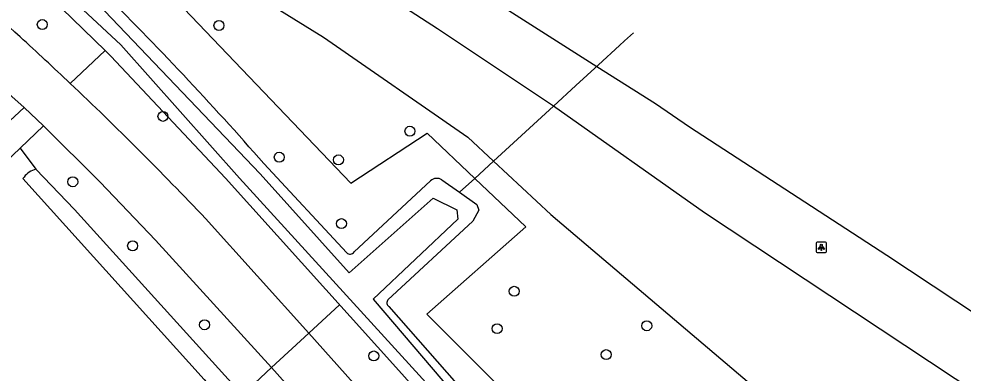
# Model space of a CAD drawing. Extents: x 157466 to 158888, y 383063 to 384677.
# Drawn here: x 158206.3 to 158298.8, y 384251 to 384285.7 of the extents above; entities that cross this region are included whole.
import ezdxf

# ---------------------------------------------------------------- set-up
doc = ezdxf.new("R2010")
doc.units = 0
for name, color, linetype in [('IMGEO_Berm_groen', 7, 'Continuous'), ('IMGEO_Boom', 7, 'Continuous'), ('IMGEO_Duiker', 7, 'Continuous'), ('IMGEO_Greppel_droge_sloot', 7, 'Continuous'), ('IMGEO_Groenvoorziening', 7, 'Continuous'), ('IMGEO_Lichtpunt', 7, 'Continuous'), ('IMGEO_Loofbos', 7, 'Continuous'), ('IMGEO_Rijbaan_lokaal_gesloten', 7, 'Continuous'), ('IMGEO_Rijbaan_regionaal_gesloten', 7, 'Continuous'), ('IMGEO_Voetpad_halfverhard', 7, 'Continuous'), ('IMGEO_Waterloop', 7, 'Continuous')]:
    doc.layers.add(name, color=color, linetype=linetype)

msp = doc.modelspace()

# ---------------------------------------------------------------- linework, layer by layer
at = {"layer": 'IMGEO_Berm_groen'}
for points in [[(158329.421, 384233.948), (158327.233, 384235.438), (158324.481, 384233.235), (158305.396, 384245.54), (158273.484, 384266.687), (158258.694, 384277.157), (158247.321, 384284.734), (158227.57, 384297.507)], [(158211.298, 384279.373), (158214.709, 384282.591)], [(158284.608, 384205.032), (158275.421, 384215.183), (158243.795, 384250.901), (158226.524, 384270.084), (158215.28, 384282.033), (158214.709, 384282.591)], [(158206.392, 384273.04), (158207.923, 384270.957)]]:
    msp.add_lwpolyline(points, dxfattribs=at)
at = {"layer": 'IMGEO_Boom'}
for centre in [(158208.56, 384285.141), (158225.882, 384285.051), (158220.39, 384276.144), (158244.605, 384274.687), (158231.794, 384272.139), (158237.595, 384271.879), (158211.552, 384269.734), (158237.887, 384265.626), (158217.419, 384263.451), (158254.831, 384258.996), (158224.47, 384255.713), (158267.826, 384255.619), (158253.15, 384255.333), (158263.848, 384252.788), (158241.06, 384252.655)]:
    msp.add_circle(centre, 0.489, dxfattribs=at)
at = {"layer": 'IMGEO_Duiker'}
for points in [[(158249.463, 384268.698), (158250.955, 384270.066), (158252.795, 384271.752), (158258.694, 384277.157), (158260.885, 384279.165), (158263.093, 384281.189), (158265.163, 384283.086), (158265.648, 384283.531), (158266.518, 384284.328)], [(158237.713, 384257.656), (158234.691, 384254.879), (158231.032, 384251.516), (158229.382, 384250), (158228.504, 384249.193), (158226.448, 384247.304), (158212.95, 384234.901), (158210.961, 384233.073), (158207.043, 384229.473)]]:
    msp.add_lwpolyline(points, dxfattribs=at)
at = {"layer": 'IMGEO_Greppel_droge_sloot'}
for points in [[(158207.923, 384270.957), (158207.754, 384270.907), (158207.59, 384270.843), (158207.431, 384270.766), (158207.28, 384270.675), (158207.137, 384270.572), (158207.004, 384270.457), (158206.88, 384270.332), (158206.768, 384270.196), (158206.667, 384270.051), (158224.423, 384250.333), (158224.798, 384249.911), (158226.816, 384247.642), (158228.629, 384245.606), (158229.274, 384245.754), (158229.933, 384246.286)], [(158229.933, 384246.286), (158229.942, 384246.321), (158229.955, 384246.393), (158229.961, 384246.463), (158229.96, 384246.536), (158229.953, 384246.611), (158229.94, 384246.681), (158229.92, 384246.751), (158229.895, 384246.819), (158229.868, 384246.875), (158228.136, 384248.855), (158227.403, 384249.69), (158211.728, 384267.014), (158207.923, 384270.957)]]:
    msp.add_lwpolyline(points, dxfattribs=at)
at = {"layer": 'IMGEO_Groenvoorziening'}
for points in [[(158214.709, 384282.591), (158206.197, 384290.909), (158196.087, 384299.479), (158180.779, 384311.305), (158170.885, 384317.694), (158157.928, 384326.792), (158156.935, 384327.454), (158149.041, 384332.721), (158133.86, 384342.387), (158121.771, 384349.771), (158105.237, 384359.151)], [(158230.281, 384271.521), (158238.403, 384262.772)], [(158247.734, 384269.925), (158249.463, 384268.698), (158251.15, 384267.5), (158251.371, 384266.932), (158250.759, 384265.874), (158242.439, 384258.162)], [(158239.126, 384262.861), (158246.636, 384269.831)], [(158242.538, 384257.494), (158293.217, 384199.848)]]:
    msp.add_lwpolyline(points, dxfattribs=at)
for centre, radius, start, end in [((157976.727, 384049.06), 337.311, 41.26281, 45.24589), ((158247.248, 384269.146), 0.918, 58.01794, 131.7684), ((158238.733, 384263.071), 0.446, 222.17593, 331.85947), ((158242.809, 384257.875), 0.468, 142.22436, 234.63579)]:
    msp.add_arc(centre, radius, start, end, dxfattribs=at)
at = {"layer": 'IMGEO_Lichtpunt'}
for p, q in [((158284.437, 384263.709), (158284.437, 384262.902)), ((158284.437, 384263.709), (158284.437, 384262.902)), ((158285.339, 384263.804), (158284.531, 384263.804)), ((158285.339, 384263.804), (158284.531, 384263.804)), ((158285.433, 384262.902), (158285.433, 384263.709)), ((158285.433, 384262.902), (158285.433, 384263.709)), ((158284.531, 384262.808), (158285.339, 384262.808)), ((158284.531, 384262.808), (158285.339, 384262.808))]:
    msp.add_line(p, q, dxfattribs=at)
for points in [[(158284.811, 384263.373), (158284.85, 384263.345), (158284.662, 384263.083), (158284.624, 384263.11), (158284.811, 384263.373)], [(158284.913, 384263.325), (158284.96, 384263.325), (158284.96, 384263.003), (158284.913, 384263.003), (158284.913, 384263.325)], [(158285.023, 384263.345), (158285.061, 384263.372), (158285.248, 384263.11), (158285.209, 384263.082), (158285.023, 384263.345)]]:
    msp.add_lwpolyline(points, dxfattribs=at)
msp.add_circle((158284.936, 384263.507), 0.0994, dxfattribs=at)
for centre, start, end in [((158284.531, 384263.709), 90, 180), ((158284.531, 384263.709), 90, 180), ((158285.339, 384263.709), 0, 90), ((158285.339, 384263.709), 0, 90), ((158284.531, 384262.902), 180, 270), ((158284.531, 384262.902), 180, 270), ((158285.339, 384262.902), 270, 0), ((158285.339, 384262.902), 270, 360)]:
    msp.add_arc(centre, 0.0946, start, end, dxfattribs=at)
at = {"layer": 'IMGEO_Loofbos'}
for points in [[(158155.944, 384335.521), (158196.082, 384309.317), (158201.937, 384305.244), (158205.526, 384302.48), (158219.581, 384289.71), (158238.811, 384269.595), (158246.294, 384274.489), (158250.955, 384270.066), (158255.977, 384265.301), (158246.263, 384256.75), (158253.01, 384250), (158271.404, 384231.597), (158279.323, 384237.162), (158312.334, 384215.304)], [(158223.567, 384291.777), (158224.934, 384290.882), (158236.123, 384283.894), (158250.289, 384274.092), (158252.795, 384271.752), (158258.406, 384266.512), (158277.893, 384250), (158282.752, 384246.264), (158287.484, 384242.87), (158302.003, 384233.378), (158305.336, 384231.45), (158311.215, 384228.392), (158317.343, 384225.871), (158323.673, 384223.907), (158323.916, 384223.844)]]:
    msp.add_lwpolyline(points, dxfattribs=at)
at = {"layer": 'IMGEO_Rijbaan_lokaal_gesloten'}
for points in [[(158206.769, 384277.026), (158197.375, 384285.381), (158193.357, 384288.744), (158189.191, 384291.922), (158180.706, 384298.011), (158160.224, 384312.286), (158150.69, 384318.51), (158134.209, 384329.269), (158123.299, 384335.918), (158101.388, 384348.76), (158097.183, 384351.158), (158085.495, 384357.824), (158069.368, 384366.877), (158056.566, 384373.683), (158038.018, 384383.186), (158019.478, 384392.428), (158000.05, 384401.619), (157989.255, 384406.494), (157977.254, 384411.794), (157973.108, 384413.803)], [(158208.671, 384275.214), (158206.769, 384277.026)], [(158232.405, 384250), (158231.032, 384251.516), (158219.665, 384264.011), (158214.234, 384269.678), (158208.671, 384275.214)], [(158224.557, 384266.133), (158234.691, 384254.879), (158239.084, 384250), (158263.171, 384222.609), (158279.121, 384204.787)]]:
    msp.add_lwpolyline(points, dxfattribs=at)
for centre, radius, start, end in [((158058.615, 384122.452), 218.888, 47.5403, 53.17452), ((157973.704, 384028.282), 345.685, 46.58204, 47.69412), ((157973.65, 384028.125), 345.835, 43.48872, 46.59344)]:
    msp.add_arc(centre, radius, start, end, dxfattribs=at)
at = {"layer": 'IMGEO_Rijbaan_regionaal_gesloten'}
msp.add_lwpolyline([(158161.43, 384344.112), (158165.977, 384341.516), (158188.391, 384328.271), (158204.486, 384318.121), (158227.084, 384303.876), (158262.938, 384281.047), (158268.684, 384277.388), (158272.012, 384275.125), (158291.36, 384262.522), (158302.661, 384255.051)], dxfattribs=at)
at = {"layer": 'IMGEO_Voetpad_halfverhard'}
for points in [[(158206.769, 384277.026), (158204.439, 384274.808)], [(158206.392, 384273.04), (158208.671, 384275.214)], [(158211.071, 384236.911), (158198.833, 384250), (158191.007, 384258.37), (158206.392, 384273.04)]]:
    msp.add_lwpolyline(points, dxfattribs=at)
at = {"layer": 'IMGEO_Waterloop'}
for points in [[(158312.475, 384212.35), (158296.615, 384198.358), (158295.596, 384197.466), (158294.407, 384197.594), (158293.006, 384197.891), (158290.288, 384200.227), (158258.187, 384236.872), (158254.981, 384240.396), (158227.889, 384270.078), (158216.254, 384283.156), (158200.543, 384297.764), (158190.437, 384305.917), (158168.017, 384320.948), (158140.204, 384339.717), (158094.344, 384367.106), (158046.53, 384392.328), (158004.747, 384413.135), (157966.276, 384430.375), (157905.469, 384452.965), (157878.208, 384463.411), (157849.758, 384474.112)], [(158081.796, 384376.033), (158118.993, 384354.462), (158141.414, 384340.619), (158178.526, 384315.991), (158199.46, 384300.874), (158213.303, 384287.965), (158229.906, 384270.513), (158238.632, 384260.81), (158246.87, 384268.135), (158249.206, 384266.989), (158249.291, 384266.055), (158240.989, 384258.22), (158248.781, 384249.112), (158260.458, 384236.246), (158283.112, 384210.471), (158292.581, 384199.515), (158293.006, 384199.048), (158294.344, 384198.517), (158295.702, 384199.176), (158297.911, 384201.299), (158317.741, 384219.059)]]:
    msp.add_lwpolyline(points, dxfattribs=at)

doc.saveas('drawing.dxf')
